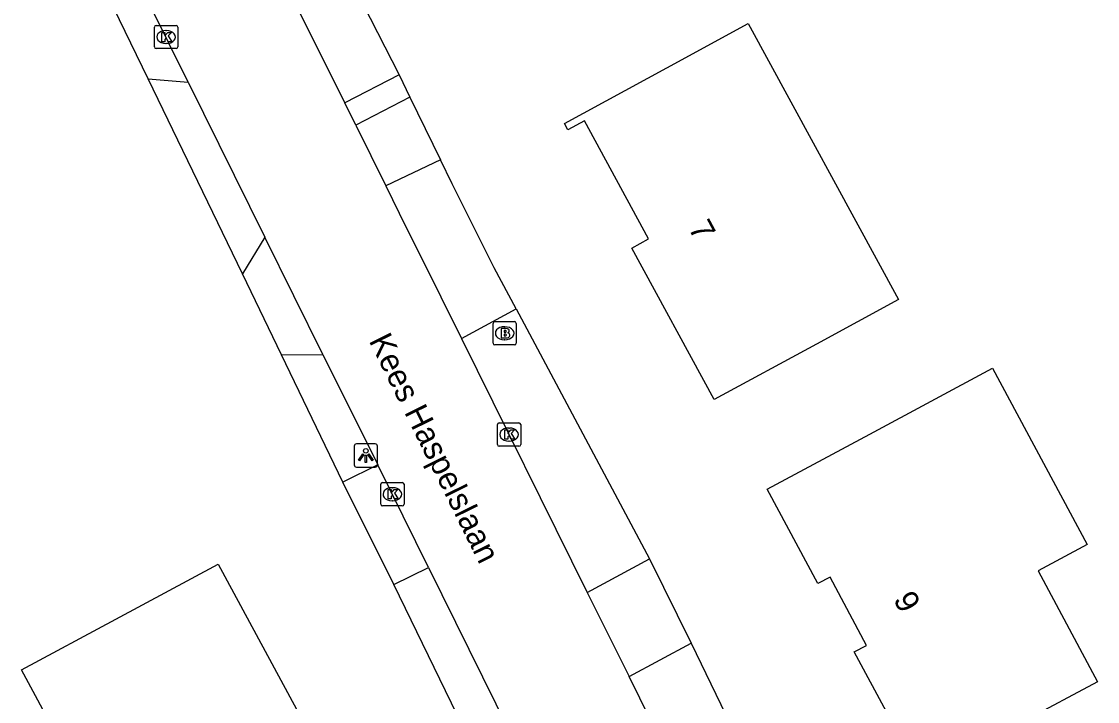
# Model space of a CAD drawing. Extents: x 157321 to 158827, y 386650 to 388532.
# Drawn here: x 158110.6 to 158156.83, y 387035.11 to 387064.32 of the extents above; entities that cross this region are included whole.
import ezdxf

# ---------------------------------------------------------------- set-up
doc = ezdxf.new("R2010")
doc.units = 0
for name, color, linetype in [('IMGEO_Brandkraan', 7, 'Continuous'), ('IMGEO_Groenvoorziening', 7, 'Continuous'), ('IMGEO_Kolk', 7, 'Continuous'), ('IMGEO_Lichtpunt', 7, 'Continuous'), ('IMGEO_Openbare_ruimte_label', 7, 'Continuous'), ('IMGEO_Pand', 7, 'Continuous'), ('IMGEO_Pand_nummerreeks', 7, 'Continuous'), ('IMGEO_Rijbaan_lokaal_gesloten', 7, 'Continuous'), ('IMGEO_Rijbaan_lokaal_open', 7, 'Continuous'), ('IMGEO_Voetpad_open', 7, 'Continuous')]:
    doc.layers.add(name, color=color, linetype=linetype)

msp = doc.modelspace()

# ---------------------------------------------------------------- linework, layer by layer
at = {"layer": 'IMGEO_Brandkraan'}
for p, q in [((158130.86, 387050.504), (158130.86, 387051.356)), ((158130.935, 387051.43), (158131.787, 387051.43)), ((158131.861, 387051.356), (158131.861, 387050.504)), ((158131.348, 387051.21), (158131.373, 387051.21)), ((158131.787, 387050.43), (158130.935, 387050.43)), ((158131.371, 387050.65), (158131.346, 387050.65))]:
    msp.add_line(p, q, dxfattribs=at)
for points in [[(158130.86, 387050.504), (158130.86, 387051.356)], [(158130.935, 387051.43), (158131.787, 387051.43)], [(158131.861, 387051.356), (158131.861, 387050.504)], [(158131.208, 387051.13), (158131.208, 387050.73), (158131.421, 387050.73)], [(158131.439, 387051.13), (158131.208, 387051.13)], [(158131.387, 387051.049), (158131.333, 387051.049), (158131.333, 387050.973)], [(158131.333, 387050.973), (158131.386, 387050.973)], [(158131.395, 387050.897), (158131.333, 387050.897), (158131.333, 387050.816)], [(158131.333, 387050.816), (158131.395, 387050.816)], [(158131.787, 387050.43), (158130.935, 387050.43)]]:
    msp.add_lwpolyline(points, dxfattribs=at)
for centre, radius, start, end in [((158130.937, 387051.354), 0.0765, 91.552, 178.448), ((158130.937, 387051.354), 0.0765, 91.552, 178.448), ((158131.785, 387051.354), 0.0765, 1.552, 88.448), ((158131.785, 387051.354), 0.0765, 1.552, 88.448), ((158131.388, 387051.011), 0.0379, 267.8285, 90.9355), ((158131.396, 387050.856), 0.0404, 269.8759, 90.5077), ((158131.443, 387050.985), 0.145, 59.4692, 91.5367), ((158131.468, 387051.032), 0.0922, 285.5137, 58.1501), ((158131.473, 387050.84), 0.105, 301.3115, 78.989), ((158130.937, 387050.506), 0.0765, 181.552, 268.448), ((158130.937, 387050.506), 0.0765, 181.552, 268.448), ((158131.427, 387050.981), 0.251, 268.6676, 293.5347), ((158131.785, 387050.506), 0.0765, 271.552, 358.448), ((158131.785, 387050.506), 0.0765, 271.552, 358.448)]:
    msp.add_arc(centre, radius, start, end, dxfattribs=at)
for centre, major_axis, ratio, start_param, end_param in [((158131.347, 387050.93), (-0.387, 0.002), 0.722429, 4.712389, 7.853982), ((158131.372, 387050.93), (-0.39, 0.002), 0.717154, 1.570796, 4.712389)]:
    msp.add_ellipse(centre, major_axis=major_axis, ratio=ratio, start_param=start_param, end_param=end_param, dxfattribs=at)
at = {"layer": 'IMGEO_Groenvoorziening'}
for points in [[(158121.557, 387072.336), (158126.821, 387062.032)], [(158120.091, 387053.487), (158116.048, 387061.855)], [(158127.29, 387061.071), (158128.6, 387058.381)], [(158131.85, 387051.976), (158137.579, 387041.236)], [(158124.413, 387044.539), (158121.773, 387050.005)], [(158134.023, 387024.867), (158126.593, 387040.135)], [(158139.379, 387037.621), (158145.728, 387024.479)]]:
    msp.add_lwpolyline(points, dxfattribs=at)
at = {"layer": 'IMGEO_Kolk'}
for p, q in [((158116.314, 387063.231), (158116.314, 387064.083)), ((158116.389, 387064.157), (158117.241, 387064.157)), ((158116.802, 387063.937), (158116.827, 387063.937)), ((158117.315, 387064.083), (158117.315, 387063.231)), ((158116.825, 387063.377), (158116.8, 387063.377)), ((158117.241, 387063.157), (158116.389, 387063.157)), ((158131.049, 387046.153), (158131.049, 387047.005)), ((158131.124, 387047.079), (158131.976, 387047.079)), ((158131.537, 387046.859), (158131.562, 387046.859)), ((158132.05, 387047.005), (158132.05, 387046.153)), ((158131.56, 387046.299), (158131.535, 387046.299)), ((158131.976, 387046.079), (158131.124, 387046.079)), ((158126.035, 387043.59), (158126.035, 387044.442)), ((158126.11, 387044.516), (158126.962, 387044.516)), ((158127.036, 387044.442), (158127.036, 387043.59)), ((158126.523, 387044.296), (158126.548, 387044.296)), ((158126.962, 387043.516), (158126.11, 387043.516)), ((158126.546, 387043.736), (158126.521, 387043.736))]:
    msp.add_line(p, q, dxfattribs=at)
for points in [[(158116.314, 387063.231), (158116.314, 387064.083)], [(158116.389, 387064.157), (158117.241, 387064.157)], [(158116.635, 387063.857), (158116.758, 387063.857), (158116.758, 387063.706), (158116.888, 387063.857), (158117.052, 387063.857), (158116.906, 387063.706), (158117.059, 387063.457), (158116.907, 387063.457), (158116.822, 387063.621), (158116.758, 387063.554), (158116.758, 387063.457), (158116.635, 387063.457), (158116.635, 387063.857)], [(158117.315, 387064.083), (158117.315, 387063.231)], [(158117.241, 387063.157), (158116.389, 387063.157)], [(158131.049, 387046.153), (158131.049, 387047.005)], [(158131.124, 387047.079), (158131.976, 387047.079)], [(158131.37, 387046.779), (158131.493, 387046.779), (158131.493, 387046.628), (158131.623, 387046.779), (158131.787, 387046.779), (158131.641, 387046.628), (158131.794, 387046.379), (158131.642, 387046.379), (158131.557, 387046.543), (158131.493, 387046.476), (158131.493, 387046.379), (158131.37, 387046.379), (158131.37, 387046.779)], [(158132.05, 387047.005), (158132.05, 387046.153)], [(158131.976, 387046.079), (158131.124, 387046.079)], [(158126.035, 387043.59), (158126.035, 387044.442)], [(158126.11, 387044.516), (158126.962, 387044.516)], [(158127.036, 387044.442), (158127.036, 387043.59)], [(158126.356, 387044.216), (158126.479, 387044.216), (158126.479, 387044.065), (158126.609, 387044.216), (158126.773, 387044.216), (158126.627, 387044.065), (158126.78, 387043.816), (158126.628, 387043.816), (158126.543, 387043.98), (158126.479, 387043.913), (158126.479, 387043.816), (158126.356, 387043.816), (158126.356, 387044.216)], [(158126.962, 387043.516), (158126.11, 387043.516)]]:
    msp.add_lwpolyline(points, dxfattribs=at)
for centre, start, end in [((158116.391, 387064.081), 91.552, 178.448), ((158116.391, 387064.081), 91.552, 178.448), ((158117.239, 387064.081), 1.552, 88.448), ((158117.239, 387064.081), 1.552, 88.448), ((158116.391, 387063.233), 181.552, 268.448), ((158116.391, 387063.233), 181.552, 268.448), ((158117.239, 387063.233), 271.552, 358.448), ((158117.239, 387063.233), 271.552, 358.448), ((158131.126, 387047.003), 91.552, 178.448), ((158131.126, 387047.003), 91.552, 178.448), ((158131.974, 387047.003), 1.552, 88.448), ((158131.974, 387047.003), 1.552, 88.448), ((158131.126, 387046.155), 181.552, 268.448), ((158131.126, 387046.155), 181.552, 268.448), ((158131.974, 387046.155), 271.552, 358.448), ((158131.974, 387046.155), 271.552, 358.448), ((158126.112, 387044.44), 91.552, 178.448), ((158126.112, 387044.44), 91.552, 178.448), ((158126.96, 387044.44), 1.552, 88.448), ((158126.96, 387044.44), 1.552, 88.448), ((158126.112, 387043.592), 181.552, 268.448), ((158126.112, 387043.592), 181.552, 268.448), ((158126.96, 387043.592), 271.552, 358.448), ((158126.96, 387043.592), 271.552, 358.448)]:
    msp.add_arc(centre, 0.0765, start, end, dxfattribs=at)
for centre, major_axis, ratio, start_param, end_param in [((158116.801, 387063.657), (-0.387, 0.002), 0.722429, 4.712389, 7.853982), ((158116.826, 387063.657), (-0.39, 0.002), 0.717154, 1.570796, 4.712389), ((158131.536, 387046.579), (-0.387, 0.002), 0.722429, 4.712389, 7.853982), ((158131.561, 387046.579), (-0.39, 0.002), 0.717154, 1.570796, 4.712389), ((158126.522, 387044.016), (-0.387, 0.002), 0.722429, 4.712389, 7.853982), ((158126.547, 387044.016), (-0.39, 0.002), 0.717154, 1.570796, 4.712389)]:
    msp.add_ellipse(centre, major_axis=major_axis, ratio=ratio, start_param=start_param, end_param=end_param, dxfattribs=at)
at = {"layer": 'IMGEO_Lichtpunt'}
for p, q in [((158124.897, 387046.082), (158124.897, 387045.275)), ((158124.897, 387046.082), (158124.897, 387045.275)), ((158125.799, 387046.177), (158124.991, 387046.177)), ((158125.799, 387046.177), (158124.991, 387046.177)), ((158125.893, 387045.275), (158125.893, 387046.082)), ((158125.893, 387045.275), (158125.893, 387046.082)), ((158124.991, 387045.181), (158125.799, 387045.181)), ((158124.991, 387045.181), (158125.799, 387045.181))]:
    msp.add_line(p, q, dxfattribs=at)
for points in [[(158125.271, 387045.746), (158125.31, 387045.718), (158125.122, 387045.456), (158125.084, 387045.483), (158125.271, 387045.746)], [(158125.483, 387045.718), (158125.521, 387045.745), (158125.708, 387045.483), (158125.669, 387045.455), (158125.483, 387045.718)], [(158125.373, 387045.698), (158125.42, 387045.698), (158125.42, 387045.376), (158125.373, 387045.376), (158125.373, 387045.698)]]:
    msp.add_lwpolyline(points, dxfattribs=at)
msp.add_circle((158125.396, 387045.88), 0.0994, dxfattribs=at)
for centre, start, end in [((158124.991, 387046.082), 90, 180), ((158124.991, 387046.082), 90, 180), ((158125.799, 387046.082), 0, 90), ((158125.799, 387046.082), 0, 90), ((158124.991, 387045.275), 180, 270), ((158124.991, 387045.275), 180, 270), ((158125.799, 387045.275), 270, 0), ((158125.799, 387045.275), 270, 360)]:
    msp.add_arc(centre, 0.0946, start, end, dxfattribs=at)
at = {"layer": 'IMGEO_Pand'}
for points in [[(158141.829, 387064.233), (158148.274, 387052.38), (158144.76, 387050.469), (158140.367, 387048.08), (158136.831, 387054.593), (158137.546, 387054.984), (158134.795, 387060.057), (158134.075, 387059.672), (158133.93, 387059.937), (158138.323, 387062.326), (158141.829, 387064.233)], [(158152.322, 387049.427), (158156.387, 387041.855), (158154.276, 387040.722), (158156.83, 387035.964), (158153.664, 387034.264), (158149.258, 387031.899), (158146.374, 387037.242), (158146.9, 387037.521), (158145.341, 387040.458), (158144.815, 387040.179), (158142.639, 387044.229), (158147.045, 387046.594), (158152.322, 387049.427)], [(158110.603, 387036.469), (158114.648, 387038.647), (158119.05, 387041.017), (158122.414, 387034.788), (158122.566, 387034.506), (158122.304, 387034.364), (158123.92, 387031.373), (158124.182, 387031.515), (158124.334, 387031.233), (158126.183, 387027.81), (158122.672, 387025.92), (158123.046, 387025.225), (158118.644, 387022.855), (158118.092, 387022.558), (158110.603, 387036.469)]]:
    msp.add_lwpolyline(points, dxfattribs=at)
at = {"layer": 'IMGEO_Rijbaan_lokaal_gesloten'}
for points in [[(158124.495, 387060.834), (158121.104, 387067.645), (158119.362, 387071.109)], [(158117.764, 387061.714), (158115.182, 387066.925)], [(158117.764, 387061.714), (158121.061, 387055.057)], [(158124.967, 387059.876), (158124.495, 387060.834)], [(158124.967, 387059.876), (158126.253, 387057.261)], [(158126.253, 387057.261), (158126.83, 387056.089), (158128.622, 387052.497), (158129.51, 387050.702)], [(158123.554, 387050.025), (158121.061, 387055.057)], [(158129.51, 387050.702), (158134.904, 387039.8)], [(158123.554, 387050.025), (158125.905, 387045.279)], [(158128.087, 387040.873), (158125.905, 387045.279)], [(158128.087, 387040.873), (158135.604, 387025.647)], [(158134.904, 387039.8), (158136.706, 387036.184)], [(158143.102, 387023.21), (158136.706, 387036.184)]]:
    msp.add_lwpolyline(points, dxfattribs=at)
at = {"layer": 'IMGEO_Rijbaan_lokaal_open'}
for points in [[(158116.048, 387061.855), (158114.306, 387065.438)], [(158116.048, 387061.855), (158117.764, 387061.714)], [(158128.6, 387058.381), (158126.253, 387057.261)], [(158131.85, 387051.976), (158130.908, 387053.742), (158129.101, 387057.352), (158128.6, 387058.381)], [(158121.061, 387055.057), (158120.091, 387053.487)], [(158121.773, 387050.005), (158120.091, 387053.487)], [(158129.51, 387050.702), (158131.85, 387051.976)], [(158121.773, 387050.005), (158123.554, 387050.025)], [(158125.905, 387045.279), (158124.413, 387044.539)], [(158126.593, 387040.135), (158124.413, 387044.539)], [(158134.904, 387039.8), (158137.579, 387041.236)], [(158137.579, 387041.236), (158139.379, 387037.621)], [(158126.593, 387040.135), (158128.087, 387040.873)], [(158136.706, 387036.184), (158139.379, 387037.621)]]:
    msp.add_lwpolyline(points, dxfattribs=at)
at = {"layer": 'IMGEO_Voetpad_open'}
for points in [[(158126.821, 387062.032), (158124.495, 387060.834)], [(158126.821, 387062.032), (158127.29, 387061.071)], [(158127.29, 387061.071), (158124.967, 387059.876)]]:
    msp.add_lwpolyline(points, dxfattribs=at)

# ---------------------------------------------------------------- texts
at = {"layer": 'IMGEO_Openbare_ruimte_label'}
msp.add_text('Kees Haspelslaan', height=1, rotation=296.3601, dxfattribs=at).set_placement((158125.512, 387050.613))
at = {"layer": 'IMGEO_Pand_nummerreeks'}
for s, rotation, p in [('7', 298.4969, (158139.232, 387055.453)), ('9', 298.2278, (158148.039, 387039.499))]:
    msp.add_text(s, height=1, rotation=rotation, dxfattribs=at).set_placement(p)

doc.saveas('drawing.dxf')
